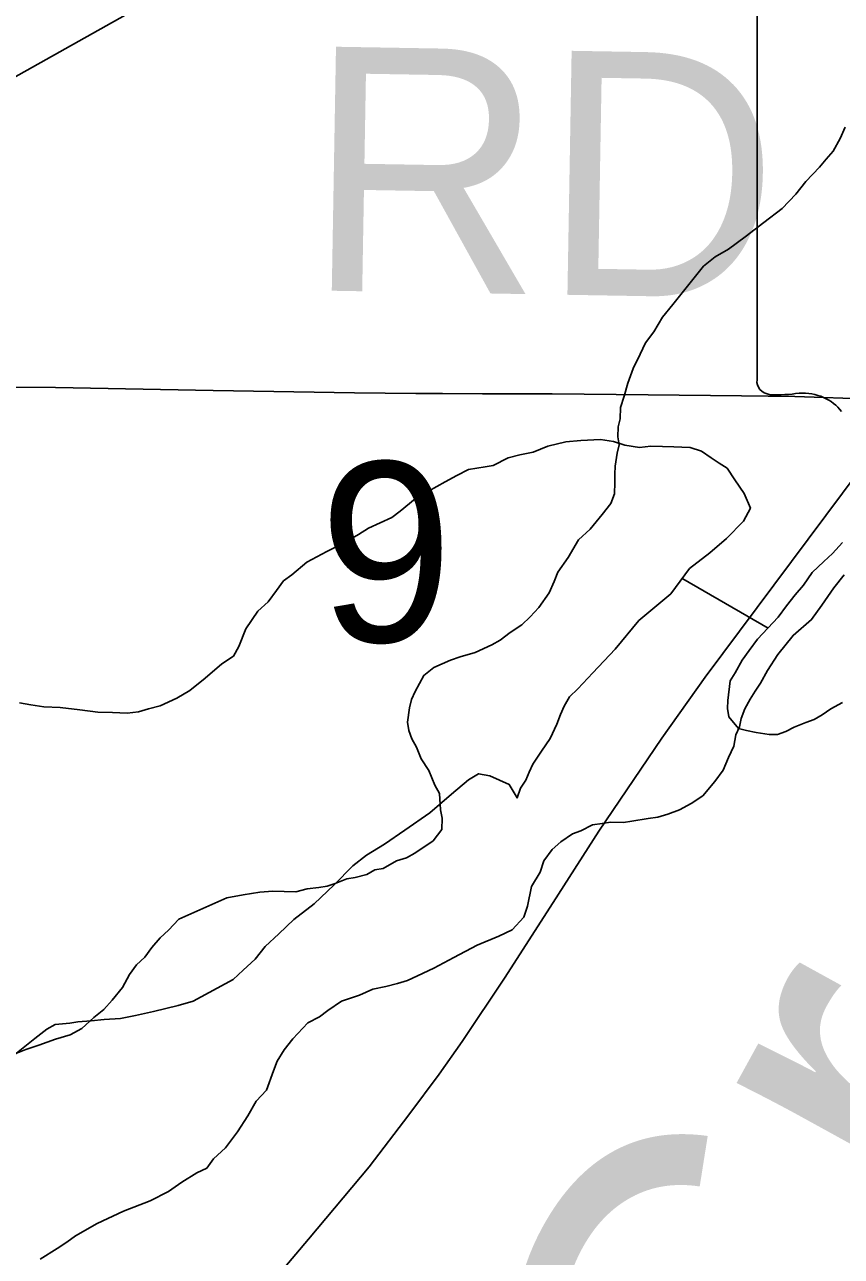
# Model space of a CAD drawing. Extents: x 2.4 to 73.1, y 4.5 to 25.6.
# Drawn here: x 47.2676 to 47.3626, y 20.691 to 20.8344 of the extents above; entities that cross this region are included whole.
import ezdxf

# ---------------------------------------------------------------- set-up
doc = ezdxf.new("R2010")
doc.units = 0
for name, color, linetype in [('GM_X_County_Road', 7, 'Continuous'), ('GM_X_Major_River', 7, 'Continuous'), ('GM_X_Minor_Lake', 7, 'Continuous'), ('GM_X_Minor_River', 7, 'Continuous'), ('GM_X_Minor_River_Text', 7, 'Continuous'), ('GM_X_Section_Text', 7, 'Continuous'), ('GM_X_State_Route', 7, 'Continuous'), ('GM_X_State_Shield', 7, 'Continuous'), ('GM_X_Township_Road', 7, 'Continuous'), ('GM_X_Township_Road_Text', 7, 'Continuous')]:
    doc.layers.add(name, color=color, linetype=linetype)

msp = doc.modelspace()

# ---------------------------------------------------------------- linework, layer by layer
at = {"layer": 'GM_X_County_Road'}
msp.add_lwpolyline([(47.18053, 20.77734), (47.18494, 20.78067), (47.18892, 20.78356), (47.19498, 20.7877), (47.19722, 20.78919), (47.20057, 20.79124), (47.20829, 20.79572), (47.21146, 20.79756), (47.2201, 20.80236), (47.22796, 20.80675), (47.2475, 20.81761), (47.25022, 20.81911), (47.25561, 20.82218), (47.26209, 20.82583), (47.28183, 20.83691)], dxfattribs=at)
at = {"layer": 'GM_X_Major_River'}
for points in [[(47.36278, 20.77408), (47.3616, 20.77279), (47.36062, 20.77187), (47.35924, 20.77058), (47.35824, 20.7691), (47.35725, 20.76799), (47.35626, 20.76669), (47.35527, 20.76539), (47.35408, 20.7641), (47.3529, 20.76281), (47.35191, 20.76151), (47.35111, 20.76039), (47.3503, 20.7589), (47.3497, 20.75797), (47.34944, 20.75569), (47.3494, 20.75474), (47.34956, 20.75379), (47.35066, 20.75242), (47.35161, 20.7522), (47.35274, 20.75197), (47.35426, 20.75173), (47.35521, 20.7517), (47.35617, 20.75205), (47.35714, 20.75258), (47.35849, 20.75311), (47.35946, 20.75346), (47.36042, 20.754), (47.3614, 20.75472), (47.36276, 20.75544)], [(47.36276, 20.75544), (47.3614, 20.75472), (47.36042, 20.754), (47.35946, 20.75346), (47.35849, 20.75311), (47.35714, 20.75258), (47.35617, 20.75205), (47.35521, 20.7517), (47.35426, 20.75173), (47.35274, 20.75197), (47.35161, 20.7522), (47.35066, 20.75242), (47.34956, 20.75379), (47.3494, 20.75474), (47.34944, 20.75569), (47.3497, 20.75797), (47.3503, 20.7589), (47.35111, 20.76039), (47.35191, 20.76151), (47.3529, 20.76281), (47.35408, 20.7641), (47.35527, 20.76539), (47.35626, 20.76669), (47.35725, 20.76799), (47.35824, 20.7691), (47.35924, 20.77058), (47.36062, 20.77187), (47.3616, 20.77279), (47.36278, 20.77408)]]:
    msp.add_lwpolyline(points, dxfattribs=at)
at = {"layer": 'GM_X_Minor_Lake'}
for points in [[(47.3631, 20.82241), (47.36249, 20.8211), (47.36168, 20.81961), (47.36089, 20.81868), (47.3601, 20.81776), (47.35852, 20.8161), (47.35733, 20.81461), (47.35575, 20.81295), (47.35361, 20.81131), (47.35146, 20.80967), (47.34951, 20.80821), (47.34796, 20.80731)], [(47.3631, 20.82241), (47.36249, 20.8211), (47.36168, 20.81961), (47.36089, 20.81868), (47.3601, 20.81776), (47.35852, 20.8161), (47.35733, 20.81461), (47.35575, 20.81295), (47.35361, 20.81131), (47.35146, 20.80967), (47.34951, 20.80821), (47.34796, 20.80731)], [(47.34796, 20.80731), (47.34659, 20.80622), (47.34302, 20.80177), (47.34183, 20.80029), (47.34082, 20.79861), (47.33983, 20.79731), (47.33922, 20.796), (47.3384, 20.79431), (47.33778, 20.79262), (47.33735, 20.79111), (47.33692, 20.7898), (47.33688, 20.78847), (47.33666, 20.78752), (47.33662, 20.78638), (47.33678, 20.78543), (47.33656, 20.78448), (47.33632, 20.78297), (47.33629, 20.78202), (47.33626, 20.78107), (47.33622, 20.77974), (47.3358, 20.77861), (47.33481, 20.77731), (47.33342, 20.77564), (47.33205, 20.77436), (47.33084, 20.77231), (47.32965, 20.77063), (47.32923, 20.76951), (47.32862, 20.76819), (47.32742, 20.76652), (47.32643, 20.76541), (47.32545, 20.76449), (47.32409, 20.76359), (47.32292, 20.76268), (47.32195, 20.76214), (47.32001, 20.76125), (47.31829, 20.76074), (47.31713, 20.76039), (47.3152, 20.75951), (47.31403, 20.75859), (47.31302, 20.75672), (47.3126, 20.75579), (47.31238, 20.75484), (47.31214, 20.75314), (47.3123, 20.75218), (47.31265, 20.75122), (47.31319, 20.75025), (47.31372, 20.7489), (47.31463, 20.74754), (47.31533, 20.74581), (47.31587, 20.74484), (47.316, 20.74293), (47.31616, 20.74197), (47.31612, 20.74064), (47.31513, 20.73934), (47.31299, 20.73789), (47.31202, 20.73735), (47.31086, 20.73701), (47.30931, 20.73611), (47.30835, 20.73595), (47.30739, 20.73542), (47.30604, 20.73508), (47.30508, 20.73492), (47.30373, 20.73439), (47.30277, 20.73405), (47.30181, 20.73389), (47.30048, 20.73374), (47.29913, 20.7334), (47.2978, 20.73345), (47.29647, 20.73349), (47.29494, 20.73335), (47.29303, 20.73304), (47.29111, 20.73272), (47.28551, 20.73024), (47.28433, 20.72895), (47.28335, 20.72803), (47.28236, 20.72692), (47.28156, 20.72581), (47.28058, 20.72489), (47.27978, 20.72377), (47.27897, 20.72228), (47.27778, 20.7208), (47.27679, 20.71969), (47.27562, 20.71877), (47.27425, 20.71749), (47.27289, 20.71677), (47.27116, 20.71626), (47.26924, 20.71556), (47.2677, 20.71504), (47.26635, 20.71451)], [(47.34796, 20.80731), (47.34659, 20.80622), (47.34302, 20.80177), (47.34183, 20.80029), (47.34082, 20.79861), (47.33983, 20.79731), (47.33922, 20.796), (47.3384, 20.79431), (47.33778, 20.79262), (47.33735, 20.79111), (47.33692, 20.7898), (47.33688, 20.78847), (47.33666, 20.78752), (47.33662, 20.78638), (47.33678, 20.78543), (47.33656, 20.78448), (47.33632, 20.78297), (47.33629, 20.78202), (47.33626, 20.78107), (47.33622, 20.77974), (47.3358, 20.77861), (47.33481, 20.77731), (47.33342, 20.77564), (47.33205, 20.77436), (47.33084, 20.77231), (47.32965, 20.77063), (47.32923, 20.76951), (47.32862, 20.76819), (47.32742, 20.76652), (47.32643, 20.76541), (47.32545, 20.76449), (47.32409, 20.76359), (47.32292, 20.76268), (47.32195, 20.76214), (47.32001, 20.76125), (47.31829, 20.76074), (47.31713, 20.76039), (47.3152, 20.75951), (47.31403, 20.75859), (47.31302, 20.75672), (47.3126, 20.75579), (47.31238, 20.75484), (47.31214, 20.75314), (47.3123, 20.75218), (47.31265, 20.75122), (47.31319, 20.75025), (47.31372, 20.7489), (47.31463, 20.74754), (47.31533, 20.74581), (47.31587, 20.74484), (47.316, 20.74293), (47.31616, 20.74197), (47.31612, 20.74064), (47.31513, 20.73934), (47.31299, 20.73789), (47.31202, 20.73735), (47.31086, 20.73701), (47.30931, 20.73611), (47.30835, 20.73595), (47.30739, 20.73542), (47.30604, 20.73508), (47.30508, 20.73492), (47.30373, 20.73439), (47.30277, 20.73405), (47.30181, 20.73389), (47.30048, 20.73374), (47.29913, 20.7334), (47.2978, 20.73345), (47.29647, 20.73349), (47.29494, 20.73335), (47.29303, 20.73304), (47.29111, 20.73272), (47.28551, 20.73024), (47.28433, 20.72895), (47.28335, 20.72803), (47.28236, 20.72692), (47.28156, 20.72581), (47.28058, 20.72489), (47.27978, 20.72377), (47.27897, 20.72228), (47.27778, 20.7208), (47.27679, 20.71969), (47.27562, 20.71877), (47.27425, 20.71749), (47.27289, 20.71677), (47.27116, 20.71626), (47.26924, 20.71556), (47.2677, 20.71504), (47.26635, 20.71451)], [(47.32996, 20.75406), (47.33037, 20.755), (47.33098, 20.75612), (47.33196, 20.75703), (47.33373, 20.75888), (47.3363, 20.76165), (47.33907, 20.76498), (47.34278, 20.76809), (47.34498, 20.77106), (47.34732, 20.77288), (47.34927, 20.77453), (47.35124, 20.77656), (47.35205, 20.77805), (47.35135, 20.77979), (47.35025, 20.78135), (47.34935, 20.78271), (47.34841, 20.78331), (47.34748, 20.78391), (47.34636, 20.78471), (47.34504, 20.78513), (47.34409, 20.78516), (47.34314, 20.7852), (47.34181, 20.78524), (47.34048, 20.78528), (47.33914, 20.78514), (47.33744, 20.78539), (47.33612, 20.78581), (47.3346, 20.78605), (47.33231, 20.78594), (47.33059, 20.7858), (47.32848, 20.7853), (47.32675, 20.7846), (47.32521, 20.78427), (47.32387, 20.78394), (47.32213, 20.78304), (47.32117, 20.78288), (47.31925, 20.78257), (47.3179, 20.78185), (47.31654, 20.78114), (47.31557, 20.7806), (47.3146, 20.78006), (47.31305, 20.77916), (47.31129, 20.7777), (47.31032, 20.77697), (47.30761, 20.77573), (47.30644, 20.775), (47.30489, 20.7741), (47.30276, 20.77303), (47.30044, 20.77178), (47.29868, 20.77032), (47.2977, 20.76959), (47.29691, 20.76847), (47.29591, 20.76718), (47.29473, 20.76607), (47.29333, 20.76403), (47.29251, 20.76196), (47.2919, 20.76084), (47.29054, 20.75994), (47.28858, 20.75829), (47.28682, 20.75683), (47.28527, 20.75593), (47.28334, 20.75504), (47.28199, 20.7547), (47.28084, 20.75436), (47.2795, 20.75421), (47.27779, 20.75427), (47.27608, 20.75433), (47.27399, 20.75459), (47.27171, 20.75486), (47.26981, 20.75492), (47.2683, 20.75516), (47.26697, 20.75539)], [(47.26697, 20.75539), (47.2683, 20.75516), (47.26981, 20.75492), (47.27171, 20.75486), (47.27399, 20.75459), (47.27608, 20.75433), (47.27779, 20.75427), (47.2795, 20.75421), (47.28084, 20.75436), (47.28199, 20.7547), (47.28334, 20.75504), (47.28527, 20.75593), (47.28682, 20.75683), (47.28858, 20.75829), (47.29054, 20.75994), (47.2919, 20.76084), (47.29251, 20.76196), (47.29333, 20.76403), (47.29473, 20.76607), (47.29591, 20.76718), (47.29691, 20.76847), (47.2977, 20.76959), (47.29868, 20.77032), (47.30044, 20.77178), (47.30276, 20.77303), (47.30489, 20.7741), (47.30644, 20.775), (47.30761, 20.77573), (47.31032, 20.77697), (47.31129, 20.7777), (47.31305, 20.77916), (47.3146, 20.78006), (47.31557, 20.7806), (47.31654, 20.78114), (47.3179, 20.78185), (47.31925, 20.78257), (47.32117, 20.78288), (47.32213, 20.78304), (47.32387, 20.78394), (47.32521, 20.78427), (47.32675, 20.7846), (47.32848, 20.7853), (47.33059, 20.7858), (47.33231, 20.78594), (47.3346, 20.78605), (47.33612, 20.78581), (47.33744, 20.78539), (47.33914, 20.78514), (47.34048, 20.78528), (47.34181, 20.78524), (47.34314, 20.7852), (47.34409, 20.78516), (47.34504, 20.78513), (47.34636, 20.78471), (47.34748, 20.78391), (47.34841, 20.78331), (47.34935, 20.78271), (47.35025, 20.78135), (47.35135, 20.77979), (47.35205, 20.77805), (47.35124, 20.77656), (47.34927, 20.77453), (47.34732, 20.77288), (47.34498, 20.77106), (47.34278, 20.76809), (47.33907, 20.76498), (47.3363, 20.76165), (47.33373, 20.75888), (47.33196, 20.75703), (47.33098, 20.75612), (47.33037, 20.755), (47.32996, 20.75406)], [(47.34791, 20.74625), (47.3489, 20.74755), (47.34952, 20.74905), (47.35014, 20.75036), (47.35037, 20.75169), (47.35078, 20.75262), (47.351, 20.75357), (47.35142, 20.7547), (47.35202, 20.75582), (47.35262, 20.75675), (47.35323, 20.75768), (47.35403, 20.75917), (47.35524, 20.76104), (47.35702, 20.76326), (47.35917, 20.76509), (47.36037, 20.76676), (47.36177, 20.76881), (47.36296, 20.77029)], [(47.34791, 20.74625), (47.3489, 20.74755), (47.34952, 20.74905), (47.35014, 20.75036), (47.35037, 20.75169), (47.35078, 20.75262), (47.351, 20.75357), (47.35142, 20.7547), (47.35202, 20.75582), (47.35262, 20.75675), (47.35323, 20.75768), (47.35403, 20.75917), (47.35524, 20.76104), (47.35702, 20.76326), (47.35917, 20.76509), (47.36037, 20.76676), (47.36177, 20.76881), (47.36296, 20.77029)], [(47.26623, 20.71433), (47.26877, 20.71634), (47.27014, 20.71743), (47.27111, 20.71797), (47.27283, 20.71811), (47.27378, 20.71826), (47.27531, 20.7184), (47.27684, 20.71854), (47.27875, 20.71867), (47.28047, 20.71899), (47.28258, 20.71949), (47.28546, 20.72016), (47.28719, 20.72067), (47.29184, 20.72318), (47.29302, 20.72428), (47.29439, 20.72557), (47.29558, 20.72705), (47.29715, 20.72852), (47.29892, 20.73017), (47.30126, 20.732), (47.30362, 20.7342), (47.30578, 20.73641), (47.30735, 20.73769), (47.30948, 20.73895), (47.31182, 20.74059), (47.31474, 20.74258), (47.31728, 20.74478), (47.31924, 20.74643), (47.32041, 20.74715), (47.32173, 20.74691), (47.32399, 20.74589), (47.32489, 20.74434), (47.3253, 20.74546), (47.32591, 20.74639), (47.32632, 20.74733), (47.32673, 20.74827), (47.32773, 20.74976), (47.32873, 20.75125), (47.32954, 20.75293), (47.32996, 20.75406)], [(47.32996, 20.75406), (47.32954, 20.75293), (47.32873, 20.75125), (47.32773, 20.74976), (47.32673, 20.74827), (47.32632, 20.74733), (47.32591, 20.74639), (47.3253, 20.74546), (47.32489, 20.74434), (47.32399, 20.74589), (47.32173, 20.74691), (47.32041, 20.74715), (47.31924, 20.74643), (47.31728, 20.74478), (47.31474, 20.74258), (47.31182, 20.74059), (47.30948, 20.73895), (47.30735, 20.73769), (47.30578, 20.73641), (47.30362, 20.7342), (47.30126, 20.732), (47.29892, 20.73017), (47.29715, 20.72852), (47.29558, 20.72705), (47.29439, 20.72557), (47.29302, 20.72428), (47.29184, 20.72318), (47.28719, 20.72067), (47.28546, 20.72016), (47.28258, 20.71949), (47.28047, 20.71899), (47.27875, 20.71867), (47.27684, 20.71854), (47.27531, 20.7184), (47.27378, 20.71826), (47.27283, 20.71811), (47.27111, 20.71797), (47.27014, 20.71743), (47.26877, 20.71634), (47.26623, 20.71433)], [(47.26939, 20.69063), (47.27134, 20.6919), (47.2725, 20.69262), (47.27348, 20.69335), (47.276, 20.69479), (47.27909, 20.69621), (47.28218, 20.69744), (47.28431, 20.69851), (47.28587, 20.6996), (47.28761, 20.70069), (47.28877, 20.70122), (47.28957, 20.70233), (47.29094, 20.70362), (47.29234, 20.70548), (47.29354, 20.70734), (47.29454, 20.70902), (47.29573, 20.71031), (47.29656, 20.71256), (47.29698, 20.71369), (47.29778, 20.715), (47.29878, 20.7163), (47.30055, 20.71814), (47.3019, 20.71886), (47.30288, 20.71958), (47.30444, 20.72067), (47.30655, 20.72137), (47.3081, 20.72208), (47.30963, 20.7224), (47.31098, 20.72274), (47.31213, 20.72308), (47.31329, 20.72362), (47.31522, 20.7245), (47.31755, 20.72576), (47.32026, 20.72719), (47.32277, 20.72825), (47.32432, 20.72896), (47.3257, 20.73044), (47.32612, 20.73175), (47.32657, 20.73402), (47.32758, 20.7357), (47.328, 20.73702), (47.329, 20.73832), (47.32998, 20.73923), (47.33134, 20.74014), (47.3323, 20.74049), (47.33366, 20.74121), (47.3348, 20.74136), (47.33576, 20.74152), (47.33728, 20.74147), (47.33824, 20.74162), (47.34016, 20.74194), (47.3413, 20.74209), (47.34246, 20.74244), (47.34381, 20.74296), (47.34516, 20.74368), (47.34652, 20.74458), (47.34791, 20.74625)], [(47.26939, 20.69063), (47.27134, 20.6919), (47.2725, 20.69262), (47.27348, 20.69335), (47.276, 20.69479), (47.27909, 20.69621), (47.28218, 20.69744), (47.28431, 20.69851), (47.28587, 20.6996), (47.28761, 20.70069), (47.28877, 20.70122), (47.28957, 20.70233), (47.29094, 20.70362), (47.29234, 20.70548), (47.29354, 20.70734), (47.29454, 20.70902), (47.29573, 20.71031), (47.29656, 20.71256), (47.29698, 20.71369), (47.29778, 20.715), (47.29878, 20.7163), (47.30055, 20.71814), (47.3019, 20.71886), (47.30288, 20.71958), (47.30444, 20.72067), (47.30655, 20.72137), (47.3081, 20.72208), (47.30963, 20.7224), (47.31098, 20.72274), (47.31213, 20.72308), (47.31329, 20.72362), (47.31522, 20.7245), (47.31755, 20.72576), (47.32026, 20.72719), (47.32277, 20.72825), (47.32432, 20.72896), (47.3257, 20.73044), (47.32612, 20.73175), (47.32657, 20.73402), (47.32758, 20.7357), (47.328, 20.73702), (47.329, 20.73832), (47.32998, 20.73923), (47.33134, 20.74014), (47.3323, 20.74049), (47.33366, 20.74121), (47.3348, 20.74136), (47.33576, 20.74152), (47.33728, 20.74147), (47.33824, 20.74162), (47.34016, 20.74194), (47.3413, 20.74209), (47.34246, 20.74244), (47.34381, 20.74296), (47.34516, 20.74368), (47.34652, 20.74458), (47.34791, 20.74625)]]:
    msp.add_lwpolyline(points, dxfattribs=at)
at = {"layer": 'GM_X_Minor_River'}
msp.add_line((47.34418, 20.76984), (47.35413, 20.76411), dxfattribs=at)
at = {"layer": 'GM_X_State_Route'}
msp.add_lwpolyline([(47.27614, 20.66398), (47.30061, 20.69295), (47.30768, 20.70138), (47.31231, 20.70745), (47.31582, 20.71218), (47.3185, 20.71598), (47.3235, 20.72347), (47.3297, 20.73315), (47.33443, 20.74046), (47.34173, 20.7513), (47.3468, 20.75839), (47.36482, 20.78258)], dxfattribs=at)
at = {"layer": 'GM_X_State_Shield'}
msp.add_line((47.35284, 20.89306), (47.35284, 20.793), dxfattribs=at)
for centre, major_axis, start_param, end_param in [((47.35474, 20.79278), (0.00193, 0), 3.00124, 4.508301), ((47.35504, 20.80302), (0.0147, 0), 4.665946, 4.897461), ((47.35804, 20.78723), (0.0053, 0), 0.519207, 1.627899)]:
    msp.add_ellipse(centre, major_axis=major_axis, ratio=0.8, start_param=start_param, end_param=end_param, dxfattribs=at)
at = {"layer": 'GM_X_Township_Road'}
msp.add_lwpolyline([(47.22721, 20.79249), (47.22924, 20.79247), (47.23577, 20.7924), (47.26372, 20.79214), (47.27118, 20.7921), (47.28951, 20.79175), (47.30598, 20.79148), (47.31312, 20.79142), (47.31622, 20.79141), (47.32088, 20.79137), (47.32897, 20.79136), (47.34015, 20.79124), (47.35103, 20.79114), (47.35724, 20.79106), (47.36621, 20.79077), (47.37103, 20.79061)], dxfattribs=at)

# ---------------------------------------------------------------- texts
at = {"layer": 'GM_X_Minor_River_Text'}
msp.add_text('Creek', height=0.047376, rotation=61.175, dxfattribs=at).set_placement((47.35823, 20.64984))
at = {"layer": 'GM_X_Section_Text'}
msp.add_text('9', height=0.02093, rotation=0, dxfattribs=at).set_placement((47.30186, 20.76251))
at = {"layer": 'GM_X_Township_Road_Text'}
msp.add_text('RD', height=0.028409, rotation=359.0105, dxfattribs=at).set_placement((47.30021, 20.80343))

doc.saveas('drawing.dxf')
